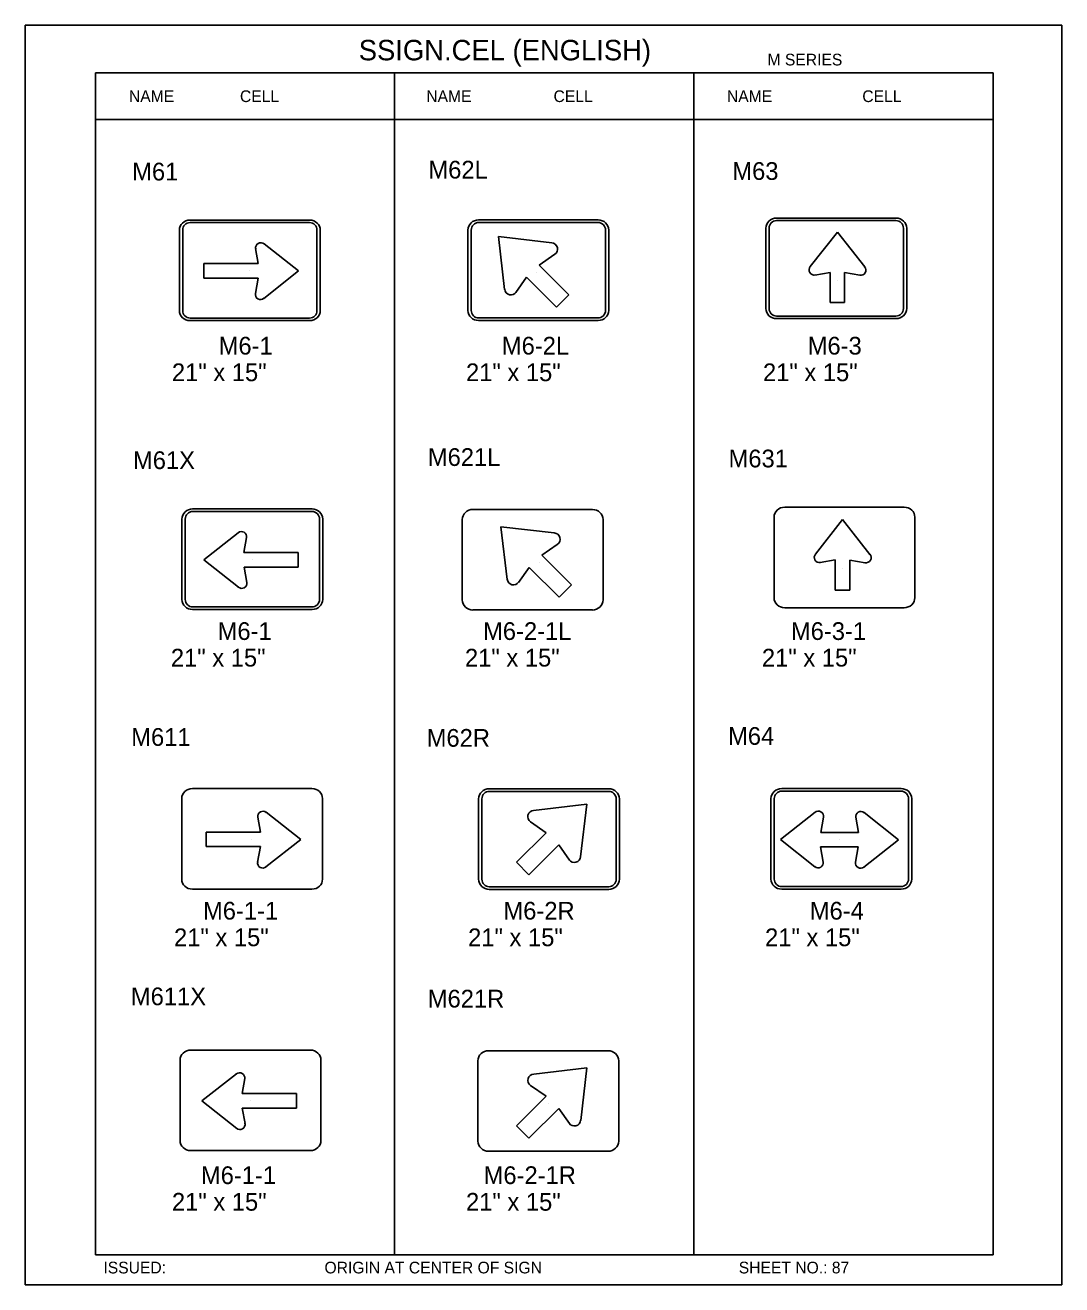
# Model space of a CAD drawing. Extents: x -5299 to 22597, y -19549 to -1808.
# Drawn here: x 8820 to 9521, y -7309 to -6456 of the extents above; entities that cross this region are included whole.
import ezdxf

# ---------------------------------------------------------------- set-up
doc = ezdxf.new("R2010")
doc.units = 0
for name, color, linetype in [('Level 1', 7, 'Continuous'), ('Level 2', 7, 'Continuous'), ('Level 3', 7, 'Continuous'), ('Level 61', 7, 'Continuous')]:
    doc.layers.add(name, color=color, linetype=linetype)

msp = doc.modelspace()

# ---------------------------------------------------------------- linework, layer by layer
at = {"layer": 'Level 1'}
for p, q in [((9474.04, -6488.59), (8867.02, -6488.59)), ((8867.02, -6488.59), (8867.02, -7288.59)), ((9069.36, -6488.59), (9069.36, -7288.59)), ((9271.7, -6488.59), (9271.7, -7288.59)), ((9474.04, -6488.59), (9474.04, -7288.59)), ((9474.04, -6520.26), (8867.02, -6520.26)), ((9350.38, -6619.78), (9368.76, -6596.48)), ((9368.76, -6596.48), (9387.32, -6620.01)), ((8981.03, -6604.34), (9004.34, -6622.72)), ((9143.77, -6635.15), (9139.56, -6599.49)), ((9139.56, -6599.49), (9175.57, -6603.74)), ((8977.12, -6617.77), (8975.32, -6607.52)), ((9177.67, -6611.46), (9167.21, -6618.78)), ((8940.38, -6627.58), (8940.38, -6617.77)), ((8940.38, -6617.77), (8977.12, -6617.77)), ((8971.28, -6622.65), (8971.28, -6622.65)), ((9004.34, -6622.72), (8980.81, -6641.28)), ((9167.21, -6618.78), (9187.25, -6638.82)), ((8977, -6627.58), (8940.38, -6627.58)), ((8975.16, -6637.97), (8977, -6627.58)), ((9158.61, -6627.01), (9151.39, -6637.32)), ((9178.84, -6647.24), (9158.61, -6627.01)), ((9165.45, -6623.64), (9165.45, -6623.64)), ((9363.81, -6623.7), (9353.57, -6625.5)), ((9363.81, -6644.14), (9363.81, -6623.7)), ((9368.72, -6629.34), (9368.72, -6629.34)), ((9384.02, -6625.65), (9373.62, -6623.82)), ((9373.62, -6623.82), (9373.62, -6644.14)), ((9187.25, -6638.82), (9178.84, -6647.24)), ((9373.62, -6644.14), (9363.81, -6644.14)), ((9353.9, -6814.29), (9372.27, -6790.99)), ((9372.27, -6790.99), (9390.84, -6814.52)), ((8963.56, -6799.81), (8940.25, -6818.19)), ((9145.48, -6831.42), (9141.27, -6795.76)), ((9141.27, -6795.76), (9177.28, -6800.01)), ((8967.47, -6813.24), (8969.27, -6802.99)), ((9179.38, -6807.73), (9168.92, -6815.05)), ((8940.25, -6818.19), (8963.78, -6836.75)), ((9004.21, -6813.24), (8967.47, -6813.24)), ((8973.31, -6818.12), (8973.31, -6818.12)), ((9004.21, -6823.05), (9004.21, -6813.24)), ((9168.92, -6815.05), (9188.96, -6835.1)), ((9367.32, -6818.2), (9357.08, -6820.01)), ((9367.32, -6838.65), (9367.32, -6818.2)), ((9387.53, -6820.16), (9377.14, -6818.33)), ((9377.14, -6818.33), (9377.14, -6838.65)), ((8969.43, -6833.44), (8967.59, -6823.05)), ((8967.59, -6823.05), (9004.21, -6823.05)), ((9160.32, -6823.28), (9153.1, -6833.59)), ((9180.55, -6843.51), (9160.32, -6823.28)), ((9167.16, -6819.91), (9167.16, -6819.91)), ((9372.23, -6823.85), (9372.23, -6823.85)), ((9188.96, -6835.1), (9180.55, -6843.51)), ((9377.14, -6838.65), (9367.32, -6838.65)), ((8982.56, -6989.05), (9005.86, -7007.43)), ((9199.38, -6983.52), (9163.37, -6987.77)), ((9195.17, -7019.18), (9199.38, -6983.52)), ((9330.24, -7007.52), (9353.77, -6988.96)), ((9386.89, -6989.23), (9410.19, -7007.61)), ((8978.65, -7002.47), (8976.84, -6992.23)), ((9161.27, -6995.49), (9171.73, -7002.82)), ((9359.42, -6992.27), (9357.58, -7002.66)), ((9382.97, -7002.66), (9381.17, -6992.42)), ((8941.91, -7012.29), (8941.91, -7002.47)), ((8941.91, -7002.47), (8978.65, -7002.47)), ((9171.73, -7002.82), (9151.69, -7022.86)), ((9357.58, -7002.66), (9382.97, -7002.66)), ((9357.58, -7002.66), (9382.97, -7002.66)), ((8978.53, -7012.29), (8941.91, -7012.29)), ((8972.81, -7007.36), (8972.81, -7007.36)), ((8976.69, -7022.68), (8978.53, -7012.29)), ((9005.86, -7007.43), (8982.34, -7025.99)), ((9160.1, -7031.28), (9180.33, -7011.04)), ((9173.49, -7007.67), (9173.49, -7007.67)), ((9180.33, -7011.04), (9187.55, -7021.35)), ((9353.55, -7025.9), (9330.24, -7007.52)), ((9382.85, -7012.47), (9357.46, -7012.47)), ((9382.85, -7012.47), (9357.46, -7012.47)), ((9357.46, -7012.47), (9359.26, -7022.72)), ((9370.22, -7007.57), (9370.22, -7007.57)), ((9381.02, -7022.87), (9382.85, -7012.47)), ((9410.19, -7007.61), (9386.66, -7026.17)), ((9151.69, -7022.86), (9160.1, -7031.28)), ((8962.31, -7165.98), (8939.01, -7184.36)), ((9199.42, -7161.89), (9163.41, -7166.14)), ((9195.21, -7197.55), (9199.42, -7161.89)), ((8966.22, -7179.4), (8968.02, -7169.16)), ((9161.32, -7173.86), (9171.78, -7181.18)), ((8939.01, -7184.36), (8962.53, -7202.92)), ((9002.96, -7179.4), (8966.22, -7179.4)), ((8972.06, -7184.3), (8972.06, -7184.3)), ((9002.96, -7189.22), (9002.96, -7179.4)), ((9171.78, -7181.18), (9151.73, -7201.23)), ((8968.18, -7199.61), (8966.34, -7189.22)), ((8966.34, -7189.22), (9002.96, -7189.22)), ((9160.15, -7209.64), (9180.38, -7189.41)), ((9173.53, -7186.04), (9173.53, -7186.04)), ((9180.38, -7189.41), (9187.59, -7199.72)), ((9151.73, -7201.23), (9160.15, -7209.64)), ((8867.02, -7288.59), (9474.04, -7288.59))]:
    msp.add_line(p, q, dxfattribs=at)
for centre, radius, start, end in [((8978.8, -6607.09), 3.48, 49.85914, 190.52466), ((9175.36, -6607.94), 4.21, 303.24762, 87.15425), ((9353.13, -6622.02), 3.48, 139.85914, 280.52466), ((9384.62, -6622.2), 3.48, 258.24762, 42.15425), ((8978.62, -6638.58), 3.48, 168.24762, 312.15425), ((9148.04, -6634.7), 4.21, 184.85914, 325.52466), ((8965.79, -6802.56), 3.48, 349.47534, 130.14086), ((9177.07, -6804.21), 4.21, 303.24762, 87.15425), ((9356.65, -6816.53), 3.48, 139.85914, 280.52466), ((9388.14, -6816.71), 3.48, 258.24762, 42.15425), ((8965.97, -6834.05), 3.48, 227.84575, 11.75238), ((9149.75, -6830.98), 4.21, 184.85914, 325.52466), ((8980.33, -6991.8), 3.48, 49.85914, 190.52466), ((9163.58, -6991.97), 4.21, 92.84575, 236.75238), ((9355.96, -6991.66), 3.48, 348.24762, 132.15425), ((9384.65, -6991.99), 3.48, 49.85914, 190.52466), ((8980.15, -7023.29), 3.48, 168.24762, 312.15425), ((9190.9, -7018.74), 4.21, 214.47534, 355.14086), ((9355.78, -7023.15), 3.48, 229.85914, 10.52466), ((9384.47, -7023.48), 3.48, 168.24762, 312.15425), ((8964.54, -7168.73), 3.48, 349.47534, 130.14086), ((9163.62, -7170.34), 4.21, 92.84575, 236.75238), ((8964.72, -7200.22), 3.48, 227.84575, 11.75238), ((9190.94, -7197.11), 4.21, 214.47534, 355.14086)]:
    msp.add_arc(centre, radius, start, end, dxfattribs=at)
at = {"layer": 'Level 3'}
for p, q in [((8931.05, -6588.3), (9011.84, -6588.3)), ((9126.16, -6588.19), (9206.95, -6588.19)), ((9327.64, -6586.93), (9408.43, -6586.93)), ((9327.64, -6588.66), (9408.43, -6588.66)), ((8923.82, -6649.52), (8923.82, -6595.1)), ((8926.03, -6649.52), (8926.03, -6595.1)), ((8931.05, -6590.02), (9011.84, -6590.02)), ((9016.85, -6595.1), (9016.85, -6649.52)), ((9019.06, -6595.1), (9019.06, -6649.52)), ((9118.94, -6649.41), (9118.94, -6595)), ((9121.15, -6649.41), (9121.15, -6595)), ((9126.16, -6589.91), (9206.95, -6589.91)), ((9211.97, -6595), (9211.97, -6649.41)), ((9214.18, -6595), (9214.18, -6649.41)), ((9320.42, -6648.16), (9320.42, -6593.74)), ((9322.63, -6648.16), (9322.63, -6593.74)), ((9413.45, -6593.74), (9413.45, -6648.16)), ((9415.66, -6593.74), (9415.66, -6648.16)), ((9011.84, -6654.6), (8931.05, -6654.6)), ((9011.84, -6656.32), (8931.05, -6656.32)), ((9206.95, -6654.49), (9126.16, -6654.49)), ((9206.95, -6656.22), (9126.16, -6656.22)), ((9408.43, -6653.24), (9327.64, -6653.24)), ((9408.43, -6654.96), (9327.64, -6654.96)), ((9013.54, -6783.77), (8932.75, -6783.77)), ((9203.1, -6784.11), (9122.31, -6784.11)), ((9413.96, -6782.58), (9333.17, -6782.58)), ((8925.53, -6790.57), (8925.53, -6844.99)), ((8927.74, -6790.57), (8927.74, -6844.99)), ((9013.54, -6785.49), (8932.75, -6785.49)), ((9018.56, -6844.99), (9018.56, -6790.57)), ((9020.77, -6844.99), (9020.77, -6790.57)), ((9115.09, -6790.92), (9115.09, -6845.34)), ((9210.33, -6845.34), (9210.33, -6790.92)), ((9325.94, -6789.39), (9325.94, -6843.81)), ((9421.18, -6843.81), (9421.18, -6789.39)), ((8932.75, -6850.07), (9013.54, -6850.07)), ((8932.75, -6851.8), (9013.54, -6851.8)), ((9122.31, -6852.14), (9203.1, -6852.14)), ((9333.17, -6850.61), (9413.96, -6850.61)), ((8925.35, -7034.23), (8925.35, -6979.81)), ((8932.57, -6973), (9013.36, -6973)), ((9020.59, -6979.81), (9020.59, -7034.23)), ((9126.15, -7034.36), (9126.15, -6979.94)), ((9128.36, -7034.36), (9128.36, -6979.94)), ((9133.37, -6973.14), (9214.17, -6973.14)), ((9133.37, -6974.86), (9214.17, -6974.86)), ((9219.18, -6979.94), (9219.18, -7034.36)), ((9221.39, -6979.94), (9221.39, -7034.36)), ((9323.88, -7034.22), (9323.88, -6979.8)), ((9326.1, -7034.22), (9326.1, -6979.8)), ((9331.11, -6972.99), (9411.9, -6972.99)), ((9331.11, -6974.72), (9411.9, -6974.72)), ((9416.91, -6979.8), (9416.91, -7034.22)), ((9419.12, -6979.8), (9419.12, -7034.22)), ((9214.17, -7039.44), (9133.37, -7039.44)), ((9411.9, -7039.3), (9331.11, -7039.3)), ((9013.36, -7041.03), (8932.57, -7041.03)), ((9214.17, -7041.17), (9133.37, -7041.17)), ((9411.9, -7041.03), (9331.11, -7041.03)), ((9012.3, -7149.94), (8931.5, -7149.94)), ((9213.67, -7150.35), (9132.88, -7150.35)), ((8924.28, -7156.74), (8924.28, -7211.16)), ((9019.52, -7211.16), (9019.52, -7156.74)), ((9125.66, -7157.15), (9125.66, -7211.57)), ((9220.9, -7211.57), (9220.9, -7157.15)), ((8931.5, -7217.97), (9012.3, -7217.97)), ((9132.88, -7218.38), (9213.67, -7218.38))]:
    msp.add_line(p, q, dxfattribs=at)
for centre, major_axis, ratio, start_param, end_param in [((8931.05, -6595.1), (-7.23, 0), 0.941916, 4.712389, 6.283185), ((9011.84, -6595.1), (7.23, 0), 0.941916, 0, 1.570796), ((9126.16, -6595), (-7.23, 0), 0.941916, 4.712389, 6.283185), ((9206.96, -6595), (7.23, 0), 0.941916, 0, 1.570796), ((9327.64, -6593.74), (-7.23, 0), 0.941916, 4.712389, 6.283185), ((9327.64, -6593.74), (0, 5.08), 0.986668, 0, 1.570796), ((9408.43, -6593.74), (7.23, 0), 0.941916, 0, 1.570796), ((9408.43, -6593.74), (0, -5.08), 0.986668, 1.570796, 3.141593), ((8931.05, -6595.1), (0, 5.08), 0.986668, 0, 1.570796), ((9011.84, -6595.1), (0, -5.08), 0.986668, 1.570796, 3.141593), ((9126.16, -6595), (0, 5.08), 0.986668, 0, 1.570796), ((9206.96, -6595), (0, -5.08), 0.986668, 1.570796, 3.141593), ((9327.64, -6648.16), (-7.23, 0), 0.941916, 0, 1.570796), ((9327.64, -6648.16), (0, 5.08), 0.986668, 1.570796, 3.141593), ((9408.43, -6648.16), (0, -5.08), 0.986668, 0, 1.570796), ((9408.43, -6648.16), (7.23, 0), 0.941916, 4.712389, 6.283185), ((8931.05, -6649.52), (-7.23, 0), 0.941916, 0, 1.570796), ((8931.05, -6649.52), (0, 5.08), 0.986668, 1.570796, 3.141593), ((9011.84, -6649.52), (0, -5.08), 0.986668, 0, 1.570796), ((9011.84, -6649.52), (7.23, 0), 0.941916, 4.712389, 6.283185), ((9126.16, -6649.42), (-7.23, 0), 0.941916, 0, 1.570796), ((9126.16, -6649.42), (0, 5.08), 0.986668, 1.570796, 3.141593), ((9206.96, -6649.42), (0, -5.08), 0.986668, 0, 1.570796), ((9206.96, -6649.42), (7.23, 0), 0.941916, 4.712389, 6.283185), ((8932.75, -6790.57), (7.23, 0), 0.941916, 1.570796, 3.141593), ((9013.54, -6790.57), (-7.23, 0), 0.941916, 3.141593, 4.712389), ((9122.31, -6790.92), (7.23, 0), 0.941916, 1.570796, 3.141593), ((9203.1, -6790.92), (-7.23, 0), 0.941916, 3.141593, 4.712389), ((9333.17, -6789.39), (7.23, 0), 0.941916, 1.570796, 3.141593), ((9413.96, -6789.39), (-7.23, 0), 0.941916, 3.141593, 4.712389), ((8932.75, -6790.57), (0, -5.08), 0.986668, 3.141593, 4.712389), ((9013.54, -6790.57), (0, 5.08), 0.986668, 4.712389, 6.283185), ((9333.17, -6843.8), (7.23, 0), 0.941916, 3.141593, 4.712389), ((9413.96, -6843.8), (-7.23, 0), 0.941916, 1.570796, 3.141593), ((8932.75, -6844.99), (7.23, 0), 0.941916, 3.141593, 4.712389), ((8932.75, -6844.99), (0, -5.08), 0.986668, 4.712389, 6.283185), ((9013.54, -6844.99), (0, 5.08), 0.986668, 3.141593, 4.712389), ((9013.54, -6844.99), (-7.23, 0), 0.941916, 1.570796, 3.141593), ((9122.31, -6845.34), (7.23, 0), 0.941916, 3.141593, 4.712389), ((9203.1, -6845.34), (-7.23, 0), 0.941916, 1.570796, 3.141593), ((8932.57, -6979.81), (-7.23, 0), 0.941916, 4.712389, 6.283185), ((9013.37, -6979.81), (7.23, 0), 0.941916, 0, 1.570796), ((9133.37, -6979.94), (-7.23, 0), 0.941916, 4.712389, 6.283185), ((9133.37, -6979.94), (0, 5.08), 0.986668, 0, 1.570796), ((9214.17, -6979.94), (7.23, 0), 0.941916, 0, 1.570796), ((9214.17, -6979.94), (0, -5.08), 0.986668, 1.570796, 3.141593), ((9331.11, -6979.8), (-7.23, 0), 0.941916, 4.712389, 6.283185), ((9331.11, -6979.8), (0, 5.08), 0.986668, 0, 1.570796), ((9411.9, -6979.8), (7.23, 0), 0.941916, 0, 1.570796), ((9411.9, -6979.8), (0, -5.08), 0.986668, 1.570796, 3.141593), ((8932.57, -7034.23), (-7.23, 0), 0.941916, 0, 1.570796), ((9013.37, -7034.23), (7.23, 0), 0.941916, 4.712389, 6.283185), ((9133.37, -7034.36), (-7.23, 0), 0.941916, 0, 1.570796), ((9133.37, -7034.36), (0, 5.08), 0.986668, 1.570796, 3.141593), ((9214.17, -7034.36), (0, -5.08), 0.986668, 0, 1.570796), ((9214.17, -7034.36), (7.23, 0), 0.941916, 4.712389, 6.283185), ((9331.11, -7034.22), (-7.23, 0), 0.941916, 0, 1.570796), ((9331.11, -7034.22), (0, 5.08), 0.986668, 1.570796, 3.141593), ((9411.9, -7034.22), (0, -5.08), 0.986668, 0, 1.570796), ((9411.9, -7034.22), (7.23, 0), 0.941916, 4.712389, 6.283185), ((8931.5, -7156.74), (7.23, 0), 0.941916, 1.570796, 3.141593), ((9012.29, -7156.74), (-7.23, 0), 0.941916, 3.141593, 4.712389), ((9132.88, -7157.16), (7.23, 0), 0.941916, 1.570796, 3.141593), ((9213.67, -7157.16), (-7.23, 0), 0.941916, 3.141593, 4.712389), ((8931.5, -7211.16), (7.23, 0), 0.941916, 3.141593, 4.712389), ((9012.29, -7211.16), (-7.23, 0), 0.941916, 1.570796, 3.141593), ((9132.88, -7211.57), (7.23, 0), 0.941916, 3.141593, 4.712389), ((9213.67, -7211.57), (-7.23, 0), 0.941916, 1.570796, 3.141593)]:
    msp.add_ellipse(centre, major_axis=major_axis, ratio=ratio, start_param=start_param, end_param=end_param, dxfattribs=at)
at = {"layer": 'Level 61'}
msp.add_lwpolyline([(8819.51, -7308.78), (9520.56, -7308.78), (9520.56, -6456.4), (8819.51, -6456.4)], close=True, dxfattribs=at)

# ---------------------------------------------------------------- texts
at = {"layer": 'Level 2'}
for s, p in [('M61', (8891.85, -6561.48)), ('M62L', (9092.21, -6560.18)), ('M63', (9297.74, -6561.09)), ('M61X', (8892.4, -6756.78)), ('M621L', (9091.83, -6754.66)), ('M631', (9295.2, -6755.63)), ('M611', (8891.23, -6944.09)), ('M62R', (9091.03, -6944.69)), ('M64', (9294.84, -6943.39)), ('M611X', (8890.97, -7119.6)), ('M621R', (9091.77, -7121.14))]:
    msp.add_text(s, height=12, dxfattribs=at).set_placement(p)
at = {"layer": 'Level 3'}
for s, height, p in [('SSIGN.CEL (ENGLISH)', 13.8566, (9045.09, -6480.2)), ('M SERIES', 7.918, (9321.54, -6483.64)), ('NAME', 7.918, (8889.67, -6508.43)), ('CELL', 7.918, (8964.75, -6508.43)), ('NAME', 7.918, (9090.76, -6508.43)), ('CELL', 7.918, (9176.83, -6508.43)), ('NAME', 7.918, (9294.1, -6508.43)), ('CELL', 7.918, (9385.65, -6508.43)), ('M6-1', 12, (8950.35, -6679.29)), ('M6-2L', 12, (9141.87, -6679.29)), ('M6-3', 12, (9348.71, -6679.29)), ('21" x 15"', 12, (8918.74, -6697.29)), ('21" x 15"', 12, (9117.63, -6697.29)), ('21" x 15"', 12, (9318.47, -6697.29)), ('M6-1', 12, (8949.64, -6872.41)), ('M6-2-1L', 12, (9129.16, -6872.41)), ('M6-3-1', 12, (9337.37, -6872.41)), ('21" x 15"', 12, (8918.03, -6890.41)), ('21" x 15"', 12, (9116.93, -6890.41)), ('21" x 15"', 12, (9317.76, -6890.41)), ('M6-1-1', 12, (8939.76, -7061.64)), ('M6-2R', 12, (9142.95, -7061.64)), ('M6-4', 12, (9350.12, -7061.64)), ('21" x 15"', 12, (8920.16, -7079.64)), ('21" x 15"', 12, (9119.05, -7079.64)), ('21" x 15"', 12, (9319.89, -7079.64)), ('M6-1-1', 12, (8938.35, -7240.61)), ('M6-2-1R', 12, (9129.54, -7240.61)), ('21" x 15"', 12, (8918.74, -7258.61)), ('21" x 15"', 12, (9117.63, -7258.61)), ('ISSUED:', 7.918, (8872.39, -7301.08)), ('ORIGIN AT CENTER OF SIGN', 7.9181, (9021.92, -7301.08)), ('SHEET NO.: 87', 7.918, (9302.08, -7301.08))]:
    msp.add_text(s, height=height, dxfattribs=at).set_placement(p)

doc.saveas('drawing.dxf')
